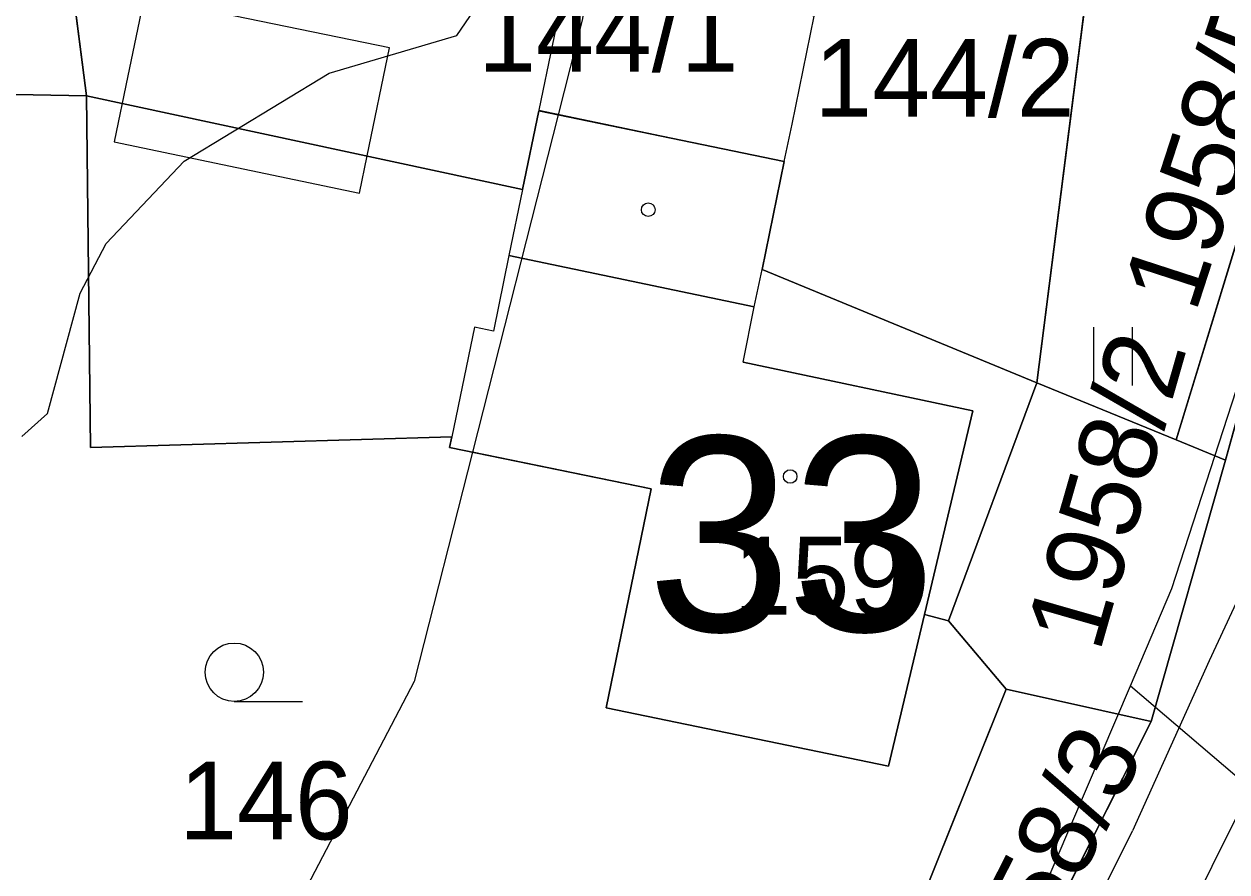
# Model space of a CAD drawing. Extents: x -706130 to -698555, y -971544 to -967260.
# Drawn here: x -704369.6 to -704338.67, y -970215.04 to -970193.24 of the extents above; entities that cross this region are included whole.
import ezdxf

# ---------------------------------------------------------------- set-up
doc = ezdxf.new("R2010")
doc.units = 0
for name, color, linetype in [('_Doplněk budov pro zastavěnost', 7, 'Continuous'), ('BPEJ hranice S', 7, 'Continuous'), ('BPEJ I-II trida ochrany S', 7, 'Continuous'), ('Docházková izochrona - BUS S', 7, 'Continuous'), ('Docházková izochrona - VLAK N', 7, 'Continuous'), ('KN_Budovy', 7, 'Continuous'), ('KN_Budovy_cisla_domovni', 7, 'Continuous'), ('KN_Hranice_parcel', 7, 'Continuous'), ('KN_Hranice_parcel_vnitrni_kresba', 7, 'Continuous'), ('KN_Parcelni cisla', 7, 'Continuous'), ('KN_Polygon parcely', 7, 'Continuous'), ('KN_POZEMKY_13_ZASTAVENA PLOCHA', 7, 'Continuous'), ('KN_POZEMKY_14_OSTATNI PLOCHA', 7, 'Continuous'), ('KN_POZEMKY_5_ZAHRADA', 7, 'Continuous'), ('KN_POZEMKY_7_TTP', 7, 'Continuous'), ('KN_VYUZITI_16_ostatni plocha_silnice', 7, 'Continuous'), ('KN_VYUZITI_17_ostatni plocha_ostatni komunikace', 7, 'Continuous'), ('KN_Značky budov', 7, 'Continuous'), ('KN_Značky kultur', 7, 'Continuous'), ('Komunikace III třídy osy S', 7, 'Continuous'), ('Plochy doprava silniční - silnice III třídy S', 7, 'Continuous'), ('Plochy smíšené obytné venkovské S', 7, 'Continuous'), ('Plynovody STL N', 7, 'Continuous'), ('Plynovody STL S', 7, 'Continuous'), ('Regulační bloky zastavěné S', 7, 'Continuous'), ('Vodovodní řady - rozváděcí S', 7, 'Continuous'), ('Záplavové území stanovene S', 7, 'Continuous')]:
    doc.layers.add(name, color=color, linetype=linetype)

msp = doc.modelspace()

# ---------------------------------------------------------------- linework, layer by layer
at = {"layer": '_Doplněk budov pro zastavěnost'}
for p, q in [((-704356.01, -970193.75), (-704356.36, -970195.45)), ((-704366.933, -970194.564), (-704367.283, -970196.264)), ((-704356.36, -970195.45), (-704350.05, -970196.77)), ((-704350.05, -970196.77), (-704349.85, -970195.81)), ((-704367.283, -970196.264), (-704360.973, -970197.584)), ((-704360.973, -970197.584), (-704360.773, -970196.624)), ((-704356.78, -970197.49), (-704357.13, -970199.19)), ((-704357.13, -970199.19), (-704350.82, -970200.51)), ((-704350.82, -970200.51), (-704350.62, -970199.55))]:
    msp.add_line(p, q, dxfattribs=at)
for points in [[(-704349.85, -970195.81), (-704349.28, -970193.03), (-704355.59, -970191.73), (-704356.01, -970193.75)], [(-704360.773, -970196.624), (-704360.203, -970193.844), (-704366.513, -970192.544), (-704366.933, -970194.564)], [(-704350.62, -970199.55), (-704350.05, -970196.77), (-704356.36, -970195.47), (-704356.78, -970197.49)]]:
    msp.add_lwpolyline(points, dxfattribs=at)
at = {"layer": 'BPEJ hranice S'}
msp.add_lwpolyline([(-704355.235, -970193.101), (-704355.864, -970195.572), (-704358.07, -970204.241), (-704359.571, -970210.143), (-704363.596, -970217.84), (-704363.835, -970218.296), (-704366.078, -970222.587), (-704366.886, -970224.131), (-704367.782, -970225.844), (-704370.102, -970230.283)], dxfattribs=at)
at = {"layer": 'BPEJ I-II trida ochrany S'}
for p, q in [((-704338.7, -970204.45), (-704332.12, -970180.63)), ((-704355.864, -970195.572), (-704350.05, -970196.77)), ((-704350.05, -970196.77), (-704350.62, -970199.55)), ((-704350.62, -970199.55), (-704343.55, -970202.46)), ((-704343.55, -970202.46), (-704339.97, -970203.93)), ((-704339.97, -970203.93), (-704338.7, -970204.45)), ((-704353.47, -970205.19), (-704358.07, -970204.242)), ((-704354.63, -970210.82), (-704353.47, -970205.19)), ((-704346.44, -970208.42), (-704347.37, -970212.32)), ((-704345.83, -970208.58), (-704346.44, -970208.42)), ((-704344.34, -970210.34), (-704345.83, -970208.58)), ((-704349.06, -970222.09), (-704344.34, -970210.34)), ((-704347.37, -970212.32), (-704354.63, -970210.82))]:
    msp.add_line(p, q, dxfattribs=at)
for points in [[(-704354.5, -970187.135), (-704355.235, -970193.101), (-704355.864, -970195.572), (-704355.864, -970195.572)], [(-704358.07, -970204.242), (-704359.571, -970210.143), (-704363.596, -970217.84), (-704363.596, -970217.84)]]:
    msp.add_lwpolyline(points, dxfattribs=at)
at = {"layer": 'Docházková izochrona - BUS S'}
msp.add_arc((-704361.829, -969946.93), 400, 155.51821, 17.33949, dxfattribs=at)
at = {"layer": 'Docházková izochrona - VLAK N'}
msp.add_circle((-704165.451, -969778.767), 800, dxfattribs=at)
at = {"layer": 'KN_Budovy'}
msp.add_lwpolyline([(-704358.6, -970203.85), (-704358.66, -970204.12), (-704353.47, -970205.19), (-704354.63, -970210.82), (-704347.37, -970212.32), (-704346.44, -970208.42), (-704345.2, -970203.18), (-704351.11, -970201.93), (-704350.82, -970200.51), (-704357.13, -970199.19), (-704357.53, -970201.13), (-704358.02, -970201.03)], close=True, dxfattribs=at)
at = {"layer": 'KN_Hranice_parcel'}
for p, q in [((-704338.7, -970204.45), (-704332.12, -970180.63)), ((-704369.51, -970183.33), (-704367.99, -970195.08)), ((-704343.55, -970202.46), (-704342.04, -970190.55)), ((-704336.36, -970192.11), (-704339.97, -970203.93)), ((-704345.83, -970208.58), (-704343.55, -970202.46)), ((-704339.97, -970203.93), (-704343.55, -970202.46)), ((-704338.7, -970204.45), (-704339.97, -970203.93)), ((-704340.61, -970211.17), (-704338.7, -970204.45)), ((-704344.34, -970210.34), (-704345.83, -970208.58)), ((-704349.06, -970222.09), (-704344.34, -970210.34)), ((-704344.34, -970210.34), (-704340.61, -970211.17)), ((-704352.93, -970235.65), (-704340.61, -970211.17))]:
    msp.add_line(p, q, dxfattribs=at)
for points in [[(-704367.99, -970195.08), (-704373.48, -970194.98), (-704376.21, -970206.63), (-704379.9, -970214.31)], [(-704367.99, -970195.08), (-704367.89, -970204.12), (-704358.6, -970203.85), (-704358.66, -970204.12), (-704353.47, -970205.19), (-704354.63, -970210.82), (-704347.37, -970212.32), (-704346.44, -970208.42), (-704345.83, -970208.58)], [(-704343.55, -970202.46), (-704350.62, -970199.55), (-704350.05, -970196.77), (-704356.36, -970195.47), (-704356.78, -970197.49), (-704367.99, -970195.08)]]:
    msp.add_lwpolyline(points, dxfattribs=at)
at = {"layer": 'KN_Hranice_parcel_vnitrni_kresba'}
for p, q in [((-704356.78, -970197.49), (-704357.13, -970199.19)), ((-704357.13, -970199.19), (-704357.53, -970201.13)), ((-704350.82, -970200.51), (-704357.13, -970199.19)), ((-704350.82, -970200.51), (-704350.62, -970199.55)), ((-704351.11, -970201.93), (-704350.82, -970200.51)), ((-704358.02, -970201.03), (-704358.6, -970203.85)), ((-704357.53, -970201.13), (-704358.02, -970201.03)), ((-704351.11, -970201.93), (-704345.2, -970203.18)), ((-704345.2, -970203.18), (-704346.44, -970208.42))]:
    msp.add_line(p, q, dxfattribs=at)
at = {"layer": 'KN_Polygon parcely'}
for points in [[(-704373.07, -970182.04), (-704381.73, -970177.47), (-704393.35, -970187.6), (-704412.95, -970204.59), (-704379.9, -970214.31), (-704376.21, -970206.63), (-704373.48, -970194.98), (-704367.99, -970195.08), (-704369.51, -970183.33)], [(-704336.36, -970192.11), (-704339.97, -970203.93), (-704338.7, -970204.45), (-704332.12, -970180.63)], [(-704342.04, -970190.55), (-704360.03, -970185.62), (-704363.06, -970185.34), (-704367.1, -970184.12), (-704369.51, -970183.33), (-704367.99, -970195.08), (-704356.78, -970197.49), (-704356.36, -970195.47), (-704350.05, -970196.77), (-704350.62, -970199.55), (-704343.55, -970202.46)], [(-704343.55, -970202.46), (-704339.97, -970203.93), (-704336.36, -970192.11), (-704342.04, -970190.55)], [(-704376.32, -970216.88), (-704370.83, -970216.86), (-704366.95, -970216.86), (-704349.06, -970222.09), (-704344.34, -970210.34), (-704345.83, -970208.58), (-704346.44, -970208.42), (-704347.37, -970212.32), (-704354.63, -970210.82), (-704353.47, -970205.19), (-704358.66, -970204.12), (-704358.6, -970203.85), (-704367.89, -970204.12), (-704367.99, -970195.08), (-704373.48, -970194.98), (-704376.21, -970206.63), (-704379.9, -970214.31), (-704376.3, -970214.28)], [(-704343.55, -970202.46), (-704350.62, -970199.55), (-704350.05, -970196.77), (-704356.36, -970195.47), (-704356.78, -970197.49), (-704367.99, -970195.08), (-704367.89, -970204.12), (-704358.6, -970203.85), (-704358.66, -970204.12), (-704353.47, -970205.19), (-704354.63, -970210.82), (-704347.37, -970212.32), (-704346.44, -970208.42), (-704345.83, -970208.58)], [(-704344.34, -970210.34), (-704340.61, -970211.17), (-704338.7, -970204.45), (-704339.97, -970203.93), (-704343.55, -970202.46), (-704345.83, -970208.58)], [(-704340.61, -970211.17), (-704344.34, -970210.34), (-704349.06, -970222.09), (-704355.53, -970234.99), (-704352.93, -970235.65)]]:
    msp.add_lwpolyline(points, close=True, dxfattribs=at)
msp.add_lwpolyline([(-704332.12, -970180.63), (-704338.7, -970204.45), (-704340.61, -970211.17), (-704352.93, -970235.65), (-704356.76, -970243.29), (-704364.41, -970258.54), (-704369.07, -970266.34), (-704369.54, -970267.12), (-704375.45, -970281.66), (-704375.62, -970282.06), (-704376.41, -970288.62)], dxfattribs=at)
at = {"layer": 'KN_POZEMKY_13_ZASTAVENA PLOCHA'}
for p, q in [((-704367.89, -970204.12), (-704367.99, -970195.08)), ((-704367.99, -970195.08), (-704356.78, -970197.49)), ((-704356.78, -970197.49), (-704356.36, -970195.47)), ((-704356.36, -970195.47), (-704350.05, -970196.77)), ((-704350.05, -970196.77), (-704350.62, -970199.55)), ((-704350.62, -970199.55), (-704343.55, -970202.46)), ((-704343.55, -970202.46), (-704345.83, -970208.58)), ((-704358.6, -970203.85), (-704367.89, -970204.12)), ((-704358.66, -970204.12), (-704358.6, -970203.85)), ((-704353.47, -970205.19), (-704358.66, -970204.12)), ((-704354.63, -970210.82), (-704353.47, -970205.19)), ((-704346.44, -970208.42), (-704347.37, -970212.32)), ((-704345.83, -970208.58), (-704346.44, -970208.42)), ((-704347.37, -970212.32), (-704354.63, -970210.82))]:
    msp.add_line(p, q, dxfattribs=at)
at = {"layer": 'KN_POZEMKY_14_OSTATNI PLOCHA'}
for p, q in [((-704338.7, -970204.45), (-704332.12, -970180.63)), ((-704345.83, -970208.58), (-704343.55, -970202.46)), ((-704343.55, -970202.46), (-704339.97, -970203.93)), ((-704339.97, -970203.93), (-704338.7, -970204.45)), ((-704338.7, -970204.45), (-704340.61, -970211.17)), ((-704340.61, -970211.17), (-704338.7, -970204.45)), ((-704344.34, -970210.34), (-704345.83, -970208.58)), ((-704349.06, -970222.09), (-704344.34, -970210.34)), ((-704340.61, -970211.17), (-704344.34, -970210.34)), ((-704344.34, -970210.34), (-704340.61, -970211.17)), ((-704352.93, -970235.65), (-704340.61, -970211.17)), ((-704340.61, -970211.17), (-704352.93, -970235.65))]:
    msp.add_line(p, q, dxfattribs=at)
at = {"layer": 'KN_POZEMKY_5_ZAHRADA'}
for p, q in [((-704369.51, -970183.33), (-704367.99, -970195.08)), ((-704373.48, -970194.98), (-704367.99, -970195.08)), ((-704367.99, -970195.08), (-704373.48, -970194.98)), ((-704367.99, -970195.08), (-704367.89, -970204.12)), ((-704367.89, -970204.12), (-704358.6, -970203.85)), ((-704358.6, -970203.85), (-704358.66, -970204.12)), ((-704358.66, -970204.12), (-704353.47, -970205.19)), ((-704353.47, -970205.19), (-704354.63, -970210.82)), ((-704347.37, -970212.32), (-704346.44, -970208.42)), ((-704346.44, -970208.42), (-704345.83, -970208.58)), ((-704345.83, -970208.58), (-704344.34, -970210.34)), ((-704344.34, -970210.34), (-704349.06, -970222.09)), ((-704354.63, -970210.82), (-704347.37, -970212.32))]:
    msp.add_line(p, q, dxfattribs=at)
at = {"layer": 'KN_POZEMKY_7_TTP'}
for p, q in [((-704332.12, -970180.63), (-704338.7, -970204.45)), ((-704367.99, -970195.08), (-704369.51, -970183.33)), ((-704342.04, -970190.55), (-704343.55, -970202.46)), ((-704343.55, -970202.46), (-704342.04, -970190.55)), ((-704336.36, -970192.11), (-704339.97, -970203.93)), ((-704339.97, -970203.93), (-704336.36, -970192.11)), ((-704356.78, -970197.49), (-704367.99, -970195.08)), ((-704356.36, -970195.47), (-704356.78, -970197.49)), ((-704350.05, -970196.77), (-704356.36, -970195.47)), ((-704350.62, -970199.55), (-704350.05, -970196.77)), ((-704343.55, -970202.46), (-704350.62, -970199.55)), ((-704339.97, -970203.93), (-704343.55, -970202.46)), ((-704338.7, -970204.45), (-704339.97, -970203.93))]:
    msp.add_line(p, q, dxfattribs=at)
at = {"layer": 'KN_VYUZITI_16_ostatni plocha_silnice'}
for p, q in [((-704338.7, -970204.45), (-704332.12, -970180.63)), ((-704340.61, -970211.17), (-704338.7, -970204.45)), ((-704352.93, -970235.65), (-704340.61, -970211.17))]:
    msp.add_line(p, q, dxfattribs=at)
at = {"layer": 'KN_VYUZITI_17_ostatni plocha_ostatni komunikace'}
for p, q in [((-704345.83, -970208.58), (-704343.55, -970202.46)), ((-704343.55, -970202.46), (-704339.97, -970203.93)), ((-704339.97, -970203.93), (-704338.7, -970204.45)), ((-704338.7, -970204.45), (-704340.61, -970211.17)), ((-704344.34, -970210.34), (-704345.83, -970208.58)), ((-704349.06, -970222.09), (-704344.34, -970210.34)), ((-704340.61, -970211.17), (-704344.34, -970210.34)), ((-704344.34, -970210.34), (-704340.61, -970211.17)), ((-704340.61, -970211.17), (-704352.93, -970235.65))]:
    msp.add_line(p, q, dxfattribs=at)
at = {"layer": 'KN_Značky budov'}
for centre in [(-704353.547, -970198.009), (-704349.897, -970204.869)]:
    msp.add_circle(centre, 0.175, dxfattribs=at)
at = {"layer": 'KN_Značky kultur'}
for p, q in [((-704342.091, -970202.53), (-704342.091, -970201.03)), ((-704341.09, -970202.53), (-704341.09, -970201.03)), ((-704364.193, -970210.65), (-704362.443, -970210.65))]:
    msp.add_line(p, q, dxfattribs=at)
msp.add_circle((-704364.193, -970209.9), 0.75, dxfattribs=at)
at = {"layer": 'Komunikace III třídy osy S'}
msp.add_lwpolyline([(-704330.93, -970188.51), (-704335.437, -970204.681), (-704336.48, -970208.22), (-704338.18, -970213.14), (-704340.791, -970218.395), (-704362.238, -970261.156), (-704368.668, -970276.027), (-704371.631, -970286.925), (-704374.154, -970304.881), (-704375.815, -970349.829), (-704377.52, -970379.09), (-704378.33, -970382.9), (-704379.81, -970387.16), (-704381.8, -970391.97), (-704383.72, -970396.25), (-704386.32, -970401.18), (-704392.36, -970410.73), (-704399.98, -970422.96)], dxfattribs=at)
at = {"layer": 'Plochy doprava silniční - silnice III třídy S'}
for p, q in [((-704332.12, -970180.63), (-704338.7, -970204.45)), ((-704338.7, -970204.45), (-704340.61, -970211.17)), ((-704340.61, -970211.17), (-704352.93, -970235.65))]:
    msp.add_line(p, q, dxfattribs=at)
at = {"layer": 'Plochy smíšené obytné venkovské S'}
for p, q in [((-704338.7, -970204.45), (-704332.12, -970180.63)), ((-704340.61, -970211.17), (-704338.7, -970204.45)), ((-704352.93, -970235.65), (-704340.61, -970211.17))]:
    msp.add_line(p, q, dxfattribs=at)
at = {"layer": 'Plynovody STL N'}
msp.add_lwpolyline([(-704341.145, -970210.248), (-704319.452, -970228.75), (-704295.073, -970252.27)], dxfattribs=at)
at = {"layer": 'Plynovody STL S'}
msp.add_lwpolyline([(-704375.535, -970290.001), (-704372.96, -970278.67), (-704368.945, -970266.662), (-704368.62, -970265.69), (-704365.144, -970258.522), (-704361.06, -970250.1), (-704360.06, -970248.15), (-704357.178, -970242.53), (-704352.1, -970232.63), (-704348.876, -970226.302), (-704343.43, -970215.61), (-704341.145, -970210.248), (-704340.08, -970207.75), (-704336.877, -970197.883), (-704330.259, -970199.357), (-704330.25, -970199.36), (-704327.768, -970189.289)], dxfattribs=at)
at = {"layer": 'Regulační bloky zastavěné S'}
for p, q in [((-704338.7, -970204.45), (-704332.12, -970180.63)), ((-704332.12, -970180.63), (-704338.7, -970204.45)), ((-704340.61, -970211.17), (-704338.7, -970204.45)), ((-704338.7, -970204.45), (-704340.61, -970211.17)), ((-704352.93, -970235.65), (-704340.61, -970211.17)), ((-704340.61, -970211.17), (-704352.93, -970235.65))]:
    msp.add_line(p, q, dxfattribs=at)
at = {"layer": 'Vodovodní řady - rozváděcí S'}
for points in [[(-704328.67, -970167.56), (-704328.75, -970173.78), (-704329.18, -970178.73), (-704330.11, -970183.73), (-704333.54, -970195.42), (-704335.9, -970202.68), (-704339.12, -970209.61), (-704341.09, -970213.98)], [(-704370.399, -970278.264), (-704368.59, -970272.36), (-704365.51, -970264.7), (-704360.14, -970251.79), (-704354.28, -970239.76), (-704352.44, -970236.83), (-704348.44, -970228.75), (-704341.09, -970213.98)]]:
    msp.add_lwpolyline(points, dxfattribs=at)
at = {"layer": 'Záplavové území stanovene S'}
msp.add_lwpolyline([(-704369.658, -970203.842), (-704369.001, -970203.249), (-704368.153, -970200.153), (-704367.492, -970198.875), (-704365.485, -970196.765), (-704361.754, -970194.496), (-704358.469, -970193.531), (-704357.375, -970191.921)], dxfattribs=at)

# ---------------------------------------------------------------- texts
at = {"layer": 'KN_Budovy_cisla_domovni'}
msp.add_text('33', height=5, dxfattribs=at).set_placement((-704353.581, -970208.844))
at = {"layer": 'KN_Parcelni cisla'}
for s, rotation, p in [('1958/58', 72, (-704339.475, -970200.695)), ('1958/2', 74, (-704341.942, -970209.426)), ('1958/3', 63, (-704344.492, -970219.285))]:
    msp.add_text(s, height=2, rotation=rotation, dxfattribs=at).set_placement(p)
for s, p in [('144/1', (-704357.92, -970194.46)), ('144/2', (-704349.275, -970195.62)), ('159', (-704351.35, -970208.419)), ('146', (-704365.61, -970214.2))]:
    msp.add_text(s, height=2, dxfattribs=at).set_placement(p)

doc.saveas('drawing.dxf')
